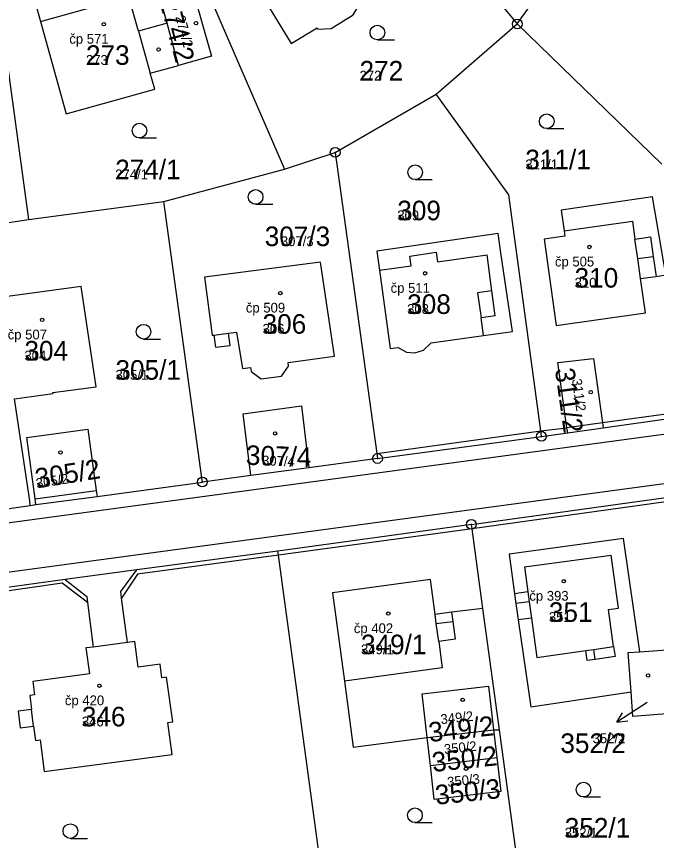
# Model space of a CAD drawing. Extents: x -763628 to -761565, y -976033 to -973833.
# Drawn here: x -762423.1 to -762357.7, y -974775.2 to -974691 of the extents above; entities that cross this region are included whole.
import ezdxf

# ---------------------------------------------------------------- set-up
doc = ezdxf.new("R2010")
doc.units = 0
for name, color, linetype in [('KN_cisla parcel 1000', 7, 'Continuous'), ('KN_cisla parcel 500', 7, 'Continuous'), ('KN_cisla parcel znacky', 7, 'Continuous'), ('KN_cisla popisna 500', 7, 'Continuous'), ('KN_hranice parcel', 7, 'Continuous'), ('KN_vnitrni kresba parcel', 7, 'Continuous'), ('KN_znacky bodu BP', 7, 'Continuous'), ('KN_znacky budov', 7, 'Continuous'), ('KN_znacky kultur', 7, 'Continuous')]:
    doc.layers.add(name, color=color, linetype=linetype)

msp = doc.modelspace()

# ---------------------------------------------------------------- linework, layer by layer
at = {"layer": 'KN_cisla parcel znacky'}
for p, q in [((-762358.64, -974761.08), (-762359.23, -974761.47)), ((-762359.23, -974761.47), (-762361.747, -974763.104)), ((-762361.747, -974763.104), (-762361.18, -974762.139)), ((-762361.747, -974763.104), (-762360.634, -974762.979))]:
    msp.add_line(p, q, dxfattribs=at)
at = {"layer": 'KN_hranice parcel'}
for p, q in [((-762371.92, -974691.76), (-762360.46, -974675.65)), ((-762378.76, -974683.5), (-762371.92, -974691.76)), ((-762406.56, -974696), (-762407.71, -974691.68)), ((-762380.23, -974698.93), (-762371.92, -974691.76)), ((-762357.14, -974706.08), (-762371.92, -974691.76)), ((-762424.51, -974692.46), (-762421.9, -974711.75)), ((-762390.54, -974704.88), (-762380.23, -974698.93)), ((-762395.71, -974706.59), (-762390.54, -974704.88)), ((-762408.07, -974709.91), (-762395.71, -974706.59)), ((-762421.9, -974711.75), (-762408.07, -974709.91)), ((-762425.84, -974712.31), (-762421.9, -974711.75)), ((-762363.15, -974733.02), (-762353.56, -974731.68)), ((-762369.45, -974733.9), (-762366.77, -974733.53)), ((-762366.77, -974733.53), (-762363.15, -974733.02)), ((-762386.21, -974736.16), (-762369.45, -974733.9)), ((-762386.21, -974736.16), (-762393.22, -974737.1)), ((-762393.22, -974737.1), (-762399.16, -974737.9)), ((-762414.89, -974740.03), (-762404.12, -974738.57)), ((-762399.16, -974737.9), (-762404.12, -974738.57)), ((-762421.13, -974740.87), (-762414.89, -974740.03)), ((-762376.61, -974742.89), (-762356.74, -974740.15)), ((-762421.71, -974740.95), (-762421.13, -974740.87)), ((-762376.61, -974742.89), (-762396.4, -974745.62)), ((-762396.4, -974745.62), (-762410.81, -974747.52)), ((-762410.81, -974747.52), (-762418.16, -974748.53)), ((-762418.16, -974748.53), (-762436.03, -974750.94)), ((-762373.75, -974763.89), (-762375.44, -974751.5)), ((-762381.14, -974764.68), (-762374.34, -974763.89)), ((-762380.81, -974767.51), (-762381.14, -974764.68)), ((-762374.34, -974763.89), (-762374.01, -974766.72)), ((-762374.34, -974763.89), (-762373.75, -974763.89)), ((-762370.78, -974785.73), (-762373.75, -974763.89)), ((-762380.81, -974767.51), (-762374.01, -974766.72))]:
    msp.add_line(p, q, dxfattribs=at)
for points in [[(-762402.44, -974681.55), (-762402.21, -974681.93), (-762399.9, -974685.74), (-762395.03, -974693.77), (-762392.39, -974692.15), (-762392.31, -974692.28), (-762390.95, -974692.21), (-762388.7, -974690.83), (-762388, -974689.63), (-762388.07, -974689.51), (-762385.39, -974687.86), (-762386.64, -974685.82), (-762384.02, -974684.22), (-762380.24, -974681.71)], [(-762405.87, -974683.24), (-762405.67, -974683.65), (-762395.71, -974706.59)], [(-762407.71, -974691.68), (-762410.64, -974692.49), (-762411.62, -974688.98), (-762412.21, -974686.11), (-762412.35, -974685.68)], [(-762421.65, -974687.98), (-762421.53, -974688.42), (-762420.67, -974691.51), (-762418.05, -974700.94), (-762408.99, -974698.42), (-762409.44, -974696.8), (-762406.56, -974696)], [(-762407.71, -974691.68), (-762408.45, -974689.12), (-762405.14, -974688.2), (-762403.19, -974695.06), (-762406.56, -974696)], [(-762369.45, -974733.9), (-762369.52, -974733.35), (-762372.77, -974709.23), (-762380.23, -974698.93)], [(-762390.54, -974704.88), (-762386.28, -974735.66), (-762386.21, -974736.16)], [(-762404.12, -974738.57), (-762404.18, -974738.12), (-762408.07, -974709.91)], [(-762358.81, -974721.29), (-762359.32, -974717.78), (-762357.73, -974717.55), (-762356.74, -974717.41), (-762358.09, -974709.44), (-762367.44, -974710.79), (-762367.13, -974712.91), (-762367.06, -974713.46), (-762369.18, -974713.76), (-762367.93, -974722.57), (-762358.81, -974721.29)], [(-762383.25, -974725.28), (-762382.41, -974725.38), (-762381.52, -974725.09), (-762380.74, -974724.35), (-762375.38, -974723.61), (-762372.4, -974723.2), (-762373.59, -974715.15), (-762373.89, -974713.17), (-762386.29, -974714.96), (-762386.02, -974716.93), (-762384.91, -974724.92), (-762384.1, -974724.83), (-762383.25, -974725.28)], [(-762396.04, -974727.74), (-762395.3, -974726.74), (-762395.35, -974726.34), (-762390.62, -974725.7), (-762392.05, -974716.09), (-762403.89, -974717.65), (-762403.1, -974723.56), (-762402.96, -974723.55), (-762402.79, -974724.8), (-762401.26, -974724.6), (-762401.43, -974723.34), (-762400.64, -974723.24), (-762400.01, -974726.98), (-762399.2, -974726.85), (-762399.14, -974727.26), (-762398.1, -974728.02), (-762396.04, -974727.74)], [(-762423.31, -974730.06), (-762419.39, -974729.53), (-762419.41, -974729.43), (-762414.98, -974728.84), (-762416.52, -974718.6), (-762424.84, -974719.72)], [(-762366.77, -974733.53), (-762366.84, -974733.03), (-762367.77, -974726.35), (-762364.14, -974725.94), (-762363.22, -974732.52), (-762363.15, -974733.02)], [(-762421.71, -974740.95), (-762421.77, -974740.5), (-762423.31, -974730.06)], [(-762399.16, -974737.9), (-762399.94, -974731.59), (-762393.99, -974730.78), (-762393.22, -974737.1)], [(-762421.13, -974740.87), (-762421.21, -974740.27), (-762422.06, -974734), (-762415.82, -974733.16), (-762414.97, -974739.43), (-762414.89, -974740.03)], [(-762439.84, -974743.39), (-762430.04, -974742.14), (-762421.71, -974740.95)], [(-762375.44, -974751.5), (-762376.55, -974743.33), (-762376.61, -974742.89)], [(-762359.4, -974755.91), (-762361.06, -974744.33), (-762372.75, -974745.95), (-762372.19, -974749.99), (-762372.06, -974750.98), (-762371.82, -974752.66), (-762370.55, -974761.54), (-762360.29, -974760.01)], [(-762390.89, -974786.17), (-762396.35, -974746.02), (-762396.4, -974745.62)], [(-762418.16, -974748.53), (-762415.93, -974750.26), (-762415.85, -974750.89), (-762415.28, -974755.42), (-762416.02, -974755.52), (-762415.66, -974758.16), (-762421.44, -974758.95), (-762421.27, -974760.3), (-762421.77, -974760.36), (-762421.58, -974761.82), (-762422.94, -974761.99), (-762422.73, -974763.69), (-762421.37, -974763.52), (-762421.18, -974764.97), (-762420.69, -974764.91), (-762420.28, -974768.14), (-762407.22, -974766.39), (-762407.65, -974763.15), (-762407.15, -974763.08), (-762407.77, -974758.49), (-762408.27, -974758.56), (-762408.45, -974757.18), (-762410.68, -974757.48), (-762411.03, -974754.85), (-762411.77, -974754.95), (-762412.37, -974750.44), (-762412.46, -974749.76), (-762410.81, -974747.52)], [(-762375.44, -974751.5), (-762378.65, -974751.87), (-762380.32, -974752.09), (-762380.8, -974748.54), (-762390.81, -974749.89), (-762389.6, -974758.91), (-762388.69, -974765.67), (-762381.14, -974764.68)], [(-762360.29, -974760.01), (-762360.58, -974755.99), (-762359.4, -974755.91)], [(-762359.4, -974755.91), (-762356.68, -974755.72), (-762356.22, -974762.22), (-762360.11, -974762.51), (-762360.29, -974760.01)], [(-762381.14, -974764.68), (-762381.65, -974760.21), (-762374.86, -974759.42), (-762374.34, -974763.89)], [(-762374.01, -974766.72), (-762373.6, -974770.19), (-762380.41, -974770.99), (-762380.81, -974767.51)]]:
    msp.add_lwpolyline(points, dxfattribs=at)
at = {"layer": 'KN_vnitrni kresba parcel'}
for p, q in [((-762420.67, -974691.51), (-762411.62, -974688.98)), ((-762410.64, -974692.49), (-762409.44, -974696.8)), ((-762367.13, -974712.91), (-762360.15, -974711.91)), ((-762360.15, -974711.91), (-762359.89, -974713.75)), ((-762359.89, -974713.75), (-762358.3, -974713.52)), ((-762359.61, -974715.73), (-762359.89, -974713.75)), ((-762358.3, -974713.52), (-762358.02, -974715.51)), ((-762382.91, -974715.48), (-762380.21, -974715.09)), ((-762382.77, -974716.47), (-762382.91, -974715.48)), ((-762380.21, -974715.09), (-762380.07, -974716.08)), ((-762380.07, -974716.08), (-762375.01, -974715.36)), ((-762374.54, -974719.04), (-762375.01, -974715.36)), ((-762359.61, -974715.73), (-762358.02, -974715.51)), ((-762359.32, -974717.78), (-762359.61, -974715.73)), ((-762358.02, -974715.51), (-762357.73, -974717.55)), ((-762386.02, -974716.93), (-762382.77, -974716.47)), ((-762374.54, -974719.04), (-762375.98, -974719.24)), ((-762375.98, -974719.24), (-762375.63, -974721.78)), ((-762374.19, -974721.59), (-762374.54, -974719.04)), ((-762374.19, -974721.59), (-762375.63, -974721.78)), ((-762375.38, -974723.61), (-762375.63, -974721.78)), ((-762402.96, -974723.55), (-762401.43, -974723.34)), ((-762353.63, -974731.19), (-762363.22, -974732.52)), ((-762363.22, -974732.52), (-762366.84, -974733.03)), ((-762495.5, -974752.4), (-762353.37, -974733.19)), ((-762386.28, -974735.66), (-762369.52, -974733.35)), ((-762369.52, -974733.35), (-762366.84, -974733.03)), ((-762495.87, -974757.48), (-762356.91, -974738.71)), ((-762421.21, -974740.27), (-762414.97, -974739.43)), ((-762356.72, -974740.6), (-762376.55, -974743.33)), ((-762376.55, -974743.33), (-762396.35, -974746.02)), ((-762396.35, -974746.02), (-762410.75, -974747.97)), ((-762371.2, -974747.24), (-762362.33, -974746.02)), ((-762361.58, -974751.44), (-762362.33, -974746.02)), ((-762371.2, -974747.24), (-762370.84, -974749.8)), ((-762410.75, -974747.97), (-762412.37, -974750.44)), ((-762418.44, -974748.89), (-762435.97, -974751.39)), ((-762415.85, -974750.89), (-762418.44, -974748.89)), ((-762370.84, -974749.8), (-762372.19, -974749.99)), ((-762370.84, -974749.8), (-762370.71, -974750.79)), ((-762370.71, -974750.79), (-762372.06, -974750.98)), ((-762370.71, -974750.79), (-762370.47, -974752.48)), ((-762378.65, -974751.87), (-762378.52, -974752.8)), ((-762362.59, -974751.59), (-762361.58, -974751.44)), ((-762362.07, -974755.37), (-762362.59, -974751.59)), ((-762380.2, -974753.03), (-762380.32, -974752.09)), ((-762380.2, -974753.03), (-762378.52, -974752.8)), ((-762378.52, -974752.8), (-762378.27, -974754.63)), ((-762370.47, -974752.48), (-762371.82, -974752.66)), ((-762370.47, -974752.48), (-762369.92, -974756.48)), ((-762379.95, -974754.85), (-762380.2, -974753.03)), ((-762411.77, -974754.95), (-762415.28, -974755.42)), ((-762378.27, -974754.63), (-762379.95, -974754.85)), ((-762379.95, -974754.85), (-762379.59, -974757.56)), ((-762364.11, -974755.66), (-762362.07, -974755.37)), ((-762362.07, -974755.37), (-762361.92, -974756.4)), ((-762369.92, -974756.48), (-762364.93, -974755.77)), ((-762364.93, -974755.77), (-762364.11, -974755.66)), ((-762364.79, -974756.8), (-762364.93, -974755.77)), ((-762363.97, -974756.68), (-762364.11, -974755.66)), ((-762363.97, -974756.68), (-762364.79, -974756.8)), ((-762361.92, -974756.4), (-762363.97, -974756.68)), ((-762379.59, -974757.56), (-762389.6, -974758.91)), ((-762421.37, -974763.52), (-762421.58, -974761.82))]:
    msp.add_line(p, q, dxfattribs=at)
at = {"layer": 'KN_znacky bodu BP'}
for centre, radius in [((-762371.92, -974691.76), 0.5), ((-762371.92, -974691.76), 0.0303), ((-762390.54, -974704.88), 0.5), ((-762390.54, -974704.88), 0.0303), ((-762369.45, -974733.9), 0.5), ((-762369.45, -974733.9), 0.0303), ((-762386.21, -974736.16), 0.5), ((-762386.21, -974736.16), 0.0303), ((-762404.12, -974738.57), 0.5), ((-762404.12, -974738.57), 0.0303), ((-762376.61, -974742.89), 0.5), ((-762376.61, -974742.89), 0.0303)]:
    msp.add_circle(centre, radius, dxfattribs=at)
at = {"layer": 'KN_znacky budov'}
for centre in [(-762414.197, -974691.789), (-762404.767, -974691.679), (-762408.597, -974694.369), (-762364.547, -974714.549), (-762381.347, -974717.239), (-762396.147, -974719.259), (-762420.497, -974721.999), (-762364.407, -974729.379), (-762396.687, -974733.599), (-762418.627, -974735.539), (-762367.167, -974748.699), (-762385.107, -974752.009), (-762358.547, -974758.329), (-762414.647, -974759.379), (-762377.507, -974760.809), (-762377.577, -974764.659), (-762377.167, -974767.859)]:
    msp.add_circle(centre, 0.175, dxfattribs=at)
at = {"layer": 'KN_znacky kultur'}
for p, q in [((-762386.223, -974693.39), (-762384.473, -974693.39)), ((-762368.913, -974702.46), (-762367.163, -974702.46)), ((-762410.553, -974703.41), (-762408.803, -974703.41)), ((-762382.363, -974707.67), (-762380.613, -974707.67)), ((-762398.673, -974710.19), (-762396.923, -974710.19)), ((-762410.133, -974723.96), (-762408.383, -974723.96)), ((-762365.153, -974770.74), (-762363.403, -974770.74)), ((-762382.383, -974773.36), (-762380.633, -974773.36)), ((-762417.613, -974774.98), (-762415.863, -974774.98))]:
    msp.add_line(p, q, dxfattribs=at)
for centre in [(-762386.223, -974692.64), (-762368.913, -974701.71), (-762410.553, -974702.66), (-762382.363, -974706.92), (-762398.673, -974709.44), (-762410.133, -974723.21), (-762365.153, -974769.99), (-762382.383, -974772.61), (-762417.613, -974774.23)]:
    msp.add_circle(centre, 0.75, dxfattribs=at)

# ---------------------------------------------------------------- texts
at = {"layer": 'KN_cisla parcel 1000'}
for s, rotation, p in [('274/2', 285, (-762408.541, -974689.409)), ('311/2', 278, (-762368.081, -974727.038)), ('307/4', 358, (-762399.695, -974736.798)), ('305/2', 9, (-762421.052, -974739.21)), ('349/2', 6, (-762380.891, -974765.135)), ('350/2', 6, (-762380.541, -974768.195)), ('350/3', 6, (-762380.211, -974771.545))]:
    msp.add_text(s, height=2, rotation=rotation, dxfattribs=at).set_placement(p)
for s, p in [('273', (-762416.02, -974695.94)), ('272', (-762388.05, -974697.54)), ('311/1', (-762371.1, -974706.61)), ('274/1', (-762413.03, -974707.63)), ('309', (-762384.19, -974711.82)), ('307/3', (-762397.744, -974714.46)), ('310', (-762366.06, -974718.7)), ('308', (-762383.18, -974721.39)), ('306', (-762397.96, -974723.41)), ('304', (-762422.31, -974726.15)), ('305/1', (-762413, -974728.11)), ('351', (-762368.69, -974752.85)), ('349/1', (-762387.9, -974756.16)), ('346', (-762416.44, -974763.53)), ('352/2', (-762367.518, -974766.248)), ('352/1', (-762367.07, -974774.89))]:
    msp.add_text(s, height=2, dxfattribs=at).set_placement(p)
at = {"layer": 'KN_cisla parcel 500'}
for s, rotation, p in [('274/2', 285, (-762406.875, -974691.043)), ('311/2', 278, (-762366.335, -974728.081)), ('307/4', 358, (-762398.03, -974736.856)), ('305/2', 9, (-762421.052, -974739.21)), ('349/2', 6, (-762379.712, -974763.309)), ('350/2', 6, (-762379.362, -974766.369)), ('350/3', 6, (-762379.032, -974769.719))]:
    msp.add_text(s, height=1, rotation=rotation, dxfattribs=at).set_placement(p)
for s, p in [('273', (-762416.02, -974695.94)), ('272', (-762388.05, -974697.54)), ('311/1', (-762371.1, -974706.61)), ('274/1', (-762413.03, -974707.63)), ('309', (-762384.19, -974711.82)), ('307/3', (-762396.094, -974714.46)), ('310', (-762366.06, -974718.7)), ('308', (-762383.18, -974721.39)), ('306', (-762397.96, -974723.41)), ('304', (-762422.31, -974726.15)), ('305/1', (-762413, -974728.11)), ('351', (-762368.69, -974752.85)), ('349/1', (-762387.9, -974756.16)), ('346', (-762416.44, -974763.53)), ('352/2', (-762364.218, -974765.248)), ('352/1', (-762367.07, -974774.89))]:
    msp.add_text(s, height=1, dxfattribs=at).set_placement(p)
at = {"layer": 'KN_cisla popisna 500'}
for s, p in [('čp 571', (-762417.721, -974693.781)), ('čp 505', (-762368.071, -974716.541)), ('čp 511', (-762384.871, -974719.231)), ('čp 509', (-762399.671, -974721.251)), ('čp 507', (-762424.021, -974723.991)), ('čp 393', (-762370.691, -974750.691)), ('čp 402', (-762388.631, -974754.001)), ('čp 420', (-762418.171, -974761.371))]:
    msp.add_text(s, height=1, dxfattribs=at).set_placement(p)

doc.saveas('drawing.dxf')
